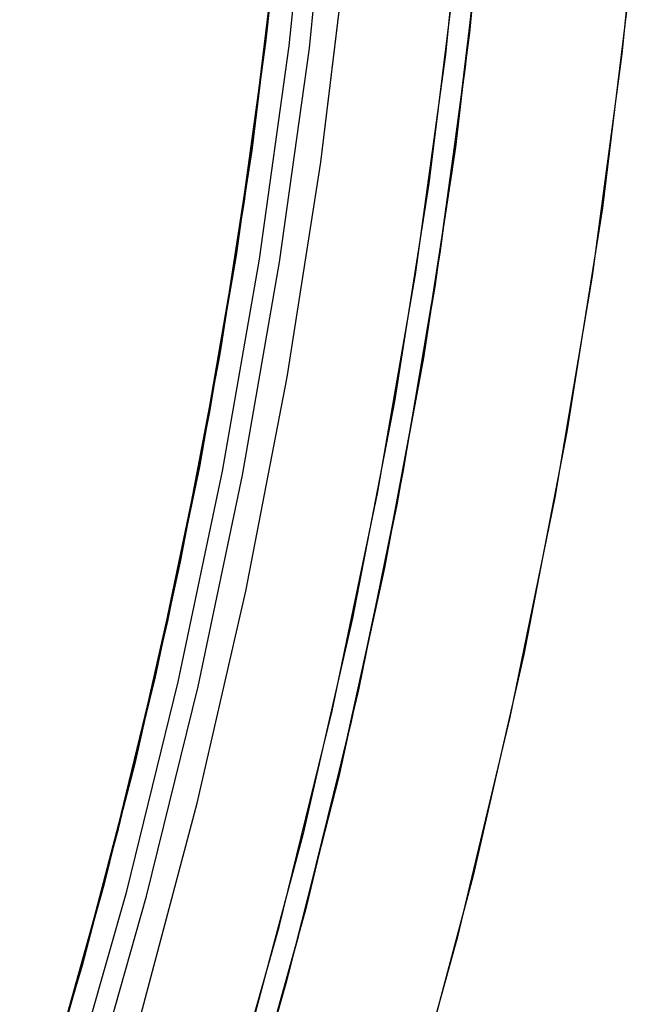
# Model space of a CAD drawing. Header units: millimetres. Extents: x 6239 to 7218, y -13987 to -13139.
# Tile 257 of 296: x 6796 to 6803, y -13477 to -13466. Entities that reach past the tile are written whole.
import ezdxf

# ---------------------------------------------------------------- set-up
doc = ezdxf.new("R2010")
doc.units = ezdxf.units.MM
doc.layers.add('color', color=7, linetype='Continuous')

msp = doc.modelspace()

# ---------------------------------------------------------------- linework, layer by layer
at = {"color": 7, "true_color": 0xffffff}
for p, q in [((6801.234, -13465.798, 68.662), (6801.483, -13463.274, 68.662)), ((6799.158, -13463.476, 89.35), (6798.904, -13465.912, 89.35)), ((6799.158, -13463.476, 89.35), (6798.904, -13465.912, 89.35)), ((6799.158, -13463.476, 46.475), (6798.904, -13465.912, 46.475)), ((6799.158, -13463.476, 46.475), (6798.904, -13465.912, 46.475)), ((6798.913, -13465.819, 88.1), (6799.16, -13463.409, 88.1)), ((6799.171, -13465.944, 89.031), (6799.426, -13463.499, 89.031)), ((6799.171, -13465.944, 89.031), (6799.426, -13463.499, 89.031)), ((6799.403, -13465.972, 88.605), (6799.658, -13463.519, 88.605)), ((6799.403, -13465.972, 88.605), (6799.658, -13463.519, 88.605)), ((6801.188, -13466.189, 47.975), (6801.449, -13463.674, 47.975)), ((6801.188, -13466.189, 89.35), (6801.449, -13463.674, 89.35)), ((6801.188, -13466.189, 89.35), (6801.449, -13463.674, 89.35)), ((6801.188, -13466.189, 47.975), (6801.449, -13463.674, 47.975)), ((6798.772, -13466.939, 72.159), (6799.064, -13464.48, 71.7)), ((6798.772, -13466.939, 72.159), (6799.064, -13464.48, 71.7)), ((6798.758, -13467.02, 88.1), (6799.047, -13464.615, 88.1)), ((6798.758, -13467.02, 88.1), (6799.047, -13464.615, 88.1)), ((6801.354, -13464.69, 72.007), (6801.071, -13467.101, 72.456)), ((6801.354, -13464.69, 72.007), (6801.071, -13467.101, 72.456)), ((6799.032, -13464.786, 79.48), (6798.745, -13467.138, 79.917)), ((6799.032, -13464.786, 79.48), (6798.745, -13467.138, 79.917)), ((6799.534, -13467.272, 46.475), (6799.834, -13464.805, 46.475)), ((6799.534, -13467.272, 46.475), (6799.834, -13464.805, 46.475)), ((6799.534, -13467.273, 46.475), (6799.834, -13464.805, 46.475)), ((6801.036, -13467.357, 80.225), (6801.318, -13465.044, 79.795)), ((6801.036, -13467.357, 80.225), (6801.318, -13465.044, 79.795)), ((6798.662, -13467.716, 67.912), (6798.976, -13465.299, 67.912)), ((6798.583, -13468.219, 88.1), (6798.913, -13465.819, 88.1)), ((6800.898, -13468.311, 68.662), (6801.234, -13465.798, 68.662)), ((6798.904, -13465.912, 89.35), (6798.567, -13468.338, 89.35)), ((6798.904, -13465.912, 89.35), (6798.567, -13468.338, 89.35)), ((6798.904, -13465.912, 46.475), (6798.567, -13468.338, 46.475)), ((6798.904, -13465.912, 46.475), (6798.567, -13468.338, 46.475)), ((6798.833, -13468.379, 89.031), (6799.171, -13465.944, 89.031)), ((6798.833, -13468.379, 89.031), (6799.171, -13465.944, 89.031)), ((6799.063, -13468.415, 88.605), (6799.403, -13465.972, 88.605)), ((6799.063, -13468.415, 88.605), (6799.403, -13465.972, 88.605)), ((6800.84, -13468.694, 47.975), (6801.188, -13466.189, 47.975)), ((6800.84, -13468.694, 89.35), (6801.188, -13466.189, 89.35)), ((6800.84, -13468.694, 89.35), (6801.188, -13466.189, 89.35)), ((6800.84, -13468.694, 47.975), (6801.188, -13466.189, 47.975)), ((6798.394, -13469.392, 72.605), (6798.772, -13466.939, 72.159)), ((6798.394, -13469.392, 72.605), (6798.772, -13466.939, 72.159)), ((6798.387, -13469.414, 88.1), (6798.758, -13467.02, 88.1)), ((6798.387, -13469.414, 88.1), (6798.758, -13467.02, 88.1)), ((6801.071, -13467.101, 72.456), (6800.708, -13469.507, 72.895)), ((6801.071, -13467.101, 72.456), (6800.708, -13469.507, 72.895)), ((6798.745, -13467.138, 79.917), (6798.378, -13469.483, 80.344)), ((6798.745, -13467.138, 79.917), (6798.378, -13469.483, 80.344)), ((6799.148, -13469.728, 46.475), (6799.534, -13467.272, 46.475)), ((6799.148, -13469.728, 46.475), (6799.534, -13467.272, 46.475)), ((6799.148, -13469.728, 46.475), (6799.534, -13467.273, 46.475)), ((6800.681, -13469.664, 80.646), (6801.036, -13467.357, 80.225)), ((6800.681, -13469.664, 80.646), (6801.036, -13467.357, 80.225)), ((6798.265, -13470.121, 67.912), (6798.662, -13467.716, 67.912)), ((6798.171, -13470.606, 88.1), (6798.583, -13468.219, 88.1)), ((6798.567, -13468.338, 89.35), (6798.147, -13470.75, 89.35)), ((6798.567, -13468.338, 89.35), (6798.147, -13470.75, 89.35)), ((6798.567, -13468.338, 46.475), (6798.147, -13470.75, 46.475)), ((6798.567, -13468.338, 46.475), (6798.147, -13470.75, 46.475)), ((6800.476, -13470.812, 68.662), (6800.898, -13468.311, 68.662)), ((6798.411, -13470.801, 89.031), (6798.833, -13468.379, 89.031)), ((6798.411, -13470.801, 89.031), (6798.833, -13468.379, 89.031)), ((6798.64, -13470.845, 88.605), (6799.063, -13468.415, 88.605)), ((6798.64, -13470.845, 88.605), (6799.063, -13468.415, 88.605)), ((6800.405, -13471.184, 47.975), (6800.84, -13468.694, 47.975)), ((6800.405, -13471.184, 89.35), (6800.84, -13468.694, 89.35)), ((6800.405, -13471.184, 89.35), (6800.84, -13468.694, 89.35)), ((6800.405, -13471.184, 47.975), (6800.84, -13468.694, 47.975)), ((6797.93, -13471.834, 73.04), (6798.394, -13469.392, 72.605)), ((6797.93, -13471.834, 73.04), (6798.394, -13469.392, 72.605)), ((6797.935, -13471.794, 88.1), (6798.387, -13469.414, 88.1)), ((6797.935, -13471.794, 88.1), (6798.387, -13469.414, 88.1)), ((6798.378, -13469.483, 80.344), (6797.933, -13471.818, 80.759)), ((6798.378, -13469.483, 80.344), (6797.933, -13471.818, 80.759)), ((6800.708, -13469.507, 72.895), (6800.263, -13471.903, 73.323)), ((6800.708, -13469.507, 72.895), (6800.263, -13471.903, 73.323)), ((6800.251, -13471.962, 81.056), (6800.681, -13469.664, 80.646)), ((6800.251, -13471.962, 81.056), (6800.681, -13469.664, 80.646)), ((6798.677, -13472.169, 46.475), (6799.148, -13469.728, 46.475)), ((6798.677, -13472.169, 46.475), (6799.148, -13469.728, 46.475)), ((6798.677, -13472.169, 46.475), (6799.148, -13469.728, 46.475)), ((6797.785, -13472.511, 67.912), (6798.265, -13470.121, 67.912)), ((6797.678, -13472.978, 88.1), (6798.171, -13470.606, 88.1)), ((6798.147, -13470.75, 89.35), (6797.643, -13473.147, 89.35)), ((6798.147, -13470.75, 89.35), (6797.643, -13473.147, 89.35)), ((6798.147, -13470.75, 46.475), (6797.643, -13473.147, 46.475)), ((6798.147, -13470.75, 46.475), (6797.643, -13473.147, 46.475)), ((6797.905, -13473.207, 89.031), (6798.411, -13470.801, 89.031)), ((6797.905, -13473.207, 89.031), (6798.411, -13470.801, 89.031)), ((6799.967, -13473.296, 68.662), (6800.476, -13470.812, 68.662)), ((6798.133, -13473.259, 88.605), (6798.64, -13470.845, 88.605)), ((6798.133, -13473.259, 88.605), (6798.64, -13470.845, 88.605)), ((6799.885, -13473.659, 47.975), (6800.405, -13471.184, 47.975)), ((6799.885, -13473.659, 89.35), (6800.405, -13471.184, 89.35)), ((6799.885, -13473.659, 89.35), (6800.405, -13471.184, 89.35)), ((6799.885, -13473.659, 47.975), (6800.405, -13471.184, 47.975)), ((6797.402, -13474.157, 88.1), (6797.935, -13471.794, 88.1)), ((6797.402, -13474.157, 88.1), (6797.935, -13471.794, 88.1)), ((6797.933, -13471.818, 80.759), (6797.409, -13474.139, 81.163)), ((6797.933, -13471.818, 80.759), (6797.409, -13474.139, 81.163)), ((6797.665, -13473.05, 73.253), (6797.93, -13471.834, 73.04)), ((6797.665, -13473.05, 73.253), (6797.93, -13471.834, 73.04)), ((6800.263, -13471.903, 73.323), (6799.739, -13474.285, 73.739)), ((6800.263, -13471.903, 73.323), (6799.739, -13474.285, 73.739)), ((6799.748, -13474.248, 81.455), (6800.251, -13471.962, 81.056)), ((6799.748, -13474.248, 81.455), (6800.251, -13471.962, 81.056)), ((6798.122, -13474.592, 46.475), (6798.677, -13472.169, 46.475)), ((6798.122, -13474.592, 46.475), (6798.677, -13472.169, 46.475)), ((6798.122, -13474.592, 46.475), (6798.677, -13472.169, 46.475)), ((6797.224, -13474.882, 67.912), (6797.785, -13472.511, 67.912)), ((6797.105, -13475.331, 88.1), (6797.678, -13472.978, 88.1)), ((6797.379, -13474.261, 73.462), (6797.665, -13473.05, 73.253)), ((6797.379, -13474.261, 73.462), (6797.665, -13473.05, 73.253)), ((6797.643, -13473.147, 89.35), (6797.057, -13475.525, 89.35)), ((6797.643, -13473.147, 89.35), (6797.057, -13475.525, 89.35)), ((6797.643, -13473.147, 46.475), (6797.057, -13475.525, 46.475)), ((6797.643, -13473.147, 46.475), (6797.057, -13475.525, 46.475)), ((6797.317, -13475.594, 89.031), (6797.905, -13473.207, 89.031)), ((6797.317, -13475.594, 89.031), (6797.905, -13473.207, 89.031)), ((6797.542, -13475.653, 88.605), (6798.133, -13473.259, 88.605)), ((6797.542, -13475.653, 88.605), (6798.133, -13473.259, 88.605)), ((6799.373, -13475.761, 68.662), (6799.967, -13473.296, 68.662)), ((6799.28, -13476.114, 47.975), (6799.885, -13473.659, 47.975)), ((6799.28, -13476.114, 89.35), (6799.885, -13473.659, 89.35)), ((6799.28, -13476.114, 89.35), (6799.885, -13473.659, 89.35)), ((6799.28, -13476.114, 47.975), (6799.885, -13473.659, 47.975)), ((6796.788, -13476.5, 88.1), (6797.402, -13474.157, 88.1)), ((6796.788, -13476.5, 88.1), (6797.402, -13474.157, 88.1)), ((6797.409, -13474.139, 81.163), (6796.807, -13476.443, 81.554)), ((6797.409, -13474.139, 81.163), (6796.807, -13476.443, 81.554)), ((6797.072, -13475.468, 73.667), (6797.379, -13474.261, 73.462)), ((6797.072, -13475.468, 73.667), (6797.379, -13474.261, 73.462)), ((6799.739, -13474.285, 73.739), (6799.136, -13476.65, 74.142)), ((6799.739, -13474.285, 73.739), (6799.136, -13476.65, 74.142)), ((6799.172, -13476.517, 81.842), (6799.748, -13474.248, 81.455)), ((6799.172, -13476.517, 81.842), (6799.748, -13474.248, 81.455)), ((6797.483, -13476.994, 46.475), (6798.122, -13474.592, 46.475)), ((6797.483, -13476.994, 46.475), (6798.122, -13474.592, 46.475)), ((6797.483, -13476.994, 46.475), (6798.122, -13474.592, 46.475)), ((6796.581, -13477.234, 67.912), (6797.224, -13474.882, 67.912)), ((6796.451, -13477.663, 88.1), (6797.105, -13475.331, 88.1)), ((6797.057, -13475.525, 89.35), (6796.389, -13477.881, 89.35)), ((6797.057, -13475.525, 89.35), (6796.389, -13477.881, 89.35)), ((6797.057, -13475.525, 46.475), (6796.389, -13477.881, 46.475)), ((6797.057, -13475.525, 46.475), (6796.389, -13477.881, 46.475)), ((6796.744, -13476.668, 73.87), (6797.072, -13475.468, 73.667)), ((6796.744, -13476.668, 73.87), (6797.072, -13475.468, 73.667)), ((6796.647, -13477.959, 89.031), (6797.317, -13475.594, 89.031)), ((6796.647, -13477.959, 89.031), (6797.317, -13475.594, 89.031)), ((6796.87, -13478.026, 88.605), (6797.542, -13475.653, 88.605)), ((6796.87, -13478.026, 88.605), (6797.542, -13475.653, 88.605)), ((6798.693, -13478.204, 68.662), (6799.373, -13475.761, 68.662)), ((6798.591, -13478.546, 47.975), (6799.28, -13476.114, 47.975)), ((6798.591, -13478.546, 89.35), (6799.28, -13476.114, 89.35)), ((6798.591, -13478.546, 89.35), (6799.28, -13476.114, 89.35)), ((6798.591, -13478.546, 47.975), (6799.28, -13476.114, 47.975)), ((6796.095, -13478.821, 88.1), (6796.788, -13476.5, 88.1)), ((6796.095, -13478.821, 88.1), (6796.788, -13476.5, 88.1)), ((6796.807, -13476.443, 81.554), (6796.129, -13478.724, 81.932)), ((6796.807, -13476.443, 81.554), (6796.129, -13478.724, 81.932)), ((6798.524, -13478.767, 82.217), (6799.172, -13476.517, 81.842)), ((6798.524, -13478.767, 82.217), (6799.172, -13476.517, 81.842)), ((6799.136, -13476.65, 74.142), (6798.454, -13478.993, 74.532)), ((6799.136, -13476.65, 74.142), (6798.454, -13478.993, 74.532)), ((6796.395, -13477.863, 74.068), (6796.744, -13476.668, 73.87)), ((6796.395, -13477.863, 74.068), (6796.744, -13476.668, 73.87))]:
    msp.add_line(p, q, dxfattribs=at)
at = {"layer": 'color', "color": 254, "true_color": 0xcad1ee}
for p, q in [((6802.976, -13466.036, 22.446), (6803.229, -13463.488, 22.446)), ((6802.976, -13466.036, 22.446), (6803.229, -13463.488, 22.446)), ((6800.961, -13466.042, 23.298), (6801.219, -13463.518, 23.298)), ((6800.961, -13466.042, 23.298), (6801.219, -13463.518, 23.298)), ((6801.077, -13465.015, 43.5), (6800.769, -13467.517, 43.5)), ((6801.077, -13465.015, 43.5), (6800.769, -13467.517, 43.5)), ((6801.077, -13465.015, 33.399), (6800.769, -13467.517, 33.399)), ((6803.066, -13465.225, 43.5), (6802.75, -13467.795, 43.5)), ((6803.066, -13465.225, 43.5), (6802.75, -13467.795, 43.5)), ((6803.066, -13465.225, 32.973), (6802.75, -13467.795, 32.973)), ((6800.616, -13468.555, 23.298), (6800.961, -13466.042, 23.298)), ((6800.616, -13468.555, 23.298), (6800.961, -13466.042, 23.298)), ((6802.636, -13468.575, 22.446), (6802.976, -13466.036, 22.446)), ((6802.636, -13468.575, 22.446), (6802.976, -13466.036, 22.446)), ((6800.769, -13467.517, 43.5), (6800.376, -13470.006, 43.5)), ((6800.769, -13467.517, 43.5), (6800.376, -13470.006, 43.5)), ((6800.769, -13467.517, 33.399), (6800.376, -13470.006, 33.399)), ((6802.75, -13467.795, 43.5), (6802.345, -13470.352, 43.5)), ((6802.75, -13467.795, 43.5), (6802.345, -13470.352, 43.5)), ((6802.75, -13467.795, 32.973), (6802.345, -13470.352, 32.973)), ((6800.183, -13471.054, 23.298), (6800.616, -13468.555, 23.298)), ((6800.183, -13471.054, 23.298), (6800.616, -13468.555, 23.298)), ((6802.21, -13471.1, 22.446), (6802.636, -13468.575, 22.446)), ((6802.21, -13471.1, 22.446), (6802.636, -13468.575, 22.446)), ((6800.376, -13470.006, 43.5), (6799.896, -13472.48, 43.5)), ((6800.376, -13470.006, 43.5), (6799.896, -13472.48, 43.5)), ((6800.376, -13470.006, 33.399), (6799.896, -13472.48, 33.399)), ((6802.345, -13470.352, 43.5), (6801.853, -13472.894, 43.5)), ((6802.345, -13470.352, 43.5), (6801.853, -13472.894, 43.5)), ((6802.345, -13470.352, 32.973), (6801.853, -13472.894, 32.973)), ((6799.664, -13473.537, 23.298), (6800.183, -13471.054, 23.298)), ((6799.664, -13473.537, 23.298), (6800.183, -13471.054, 23.298)), ((6801.698, -13473.609, 22.446), (6802.21, -13471.1, 22.446)), ((6801.698, -13473.609, 22.446), (6802.21, -13471.1, 22.446)), ((6799.896, -13472.48, 43.5), (6799.332, -13474.936, 43.5)), ((6799.896, -13472.48, 43.5), (6799.332, -13474.936, 43.5)), ((6799.896, -13472.48, 33.399), (6799.332, -13474.936, 33.399)), ((6801.853, -13472.894, 43.5), (6801.273, -13475.417, 43.5)), ((6801.853, -13472.894, 43.5), (6801.273, -13475.417, 43.5)), ((6801.853, -13472.894, 32.973), (6801.273, -13475.417, 32.973)), ((6799.059, -13476.001, 23.298), (6799.664, -13473.537, 23.298)), ((6799.059, -13476.001, 23.298), (6799.664, -13473.537, 23.298)), ((6801.101, -13476.099, 22.446), (6801.698, -13473.609, 22.446)), ((6801.101, -13476.099, 22.446), (6801.698, -13473.609, 22.446)), ((6799.332, -13474.936, 43.5), (6798.683, -13477.371, 43.5)), ((6799.332, -13474.936, 43.5), (6798.683, -13477.371, 43.5)), ((6799.332, -13474.936, 33.399), (6798.683, -13477.371, 33.399)), ((6801.273, -13475.417, 43.5), (6800.607, -13477.919, 43.5)), ((6801.273, -13475.417, 43.5), (6800.607, -13477.919, 43.5)), ((6801.273, -13475.417, 32.973), (6800.607, -13477.919, 32.973)), ((6798.369, -13478.441, 23.298), (6799.059, -13476.001, 23.298)), ((6798.369, -13478.441, 23.298), (6799.059, -13476.001, 23.298)), ((6800.419, -13478.568, 22.446), (6801.101, -13476.099, 22.446)), ((6800.419, -13478.568, 22.446), (6801.101, -13476.099, 22.446))]:
    msp.add_line(p, q, dxfattribs=at)
at = {"layer": 'color'}
for p, q in [((6801.077, -13465.015, 43.5), (6800.769, -13467.517, 43.5)), ((6800.769, -13467.517, 43.5), (6800.376, -13470.006, 43.5)), ((6800.376, -13470.006, 43.5), (6799.896, -13472.48, 43.5)), ((6799.896, -13472.48, 43.5), (6799.332, -13474.936, 43.5)), ((6799.332, -13474.936, 43.5), (6798.683, -13477.371, 43.5))]:
    msp.add_line(p, q, dxfattribs=at)

doc.saveas('drawing.dxf')
